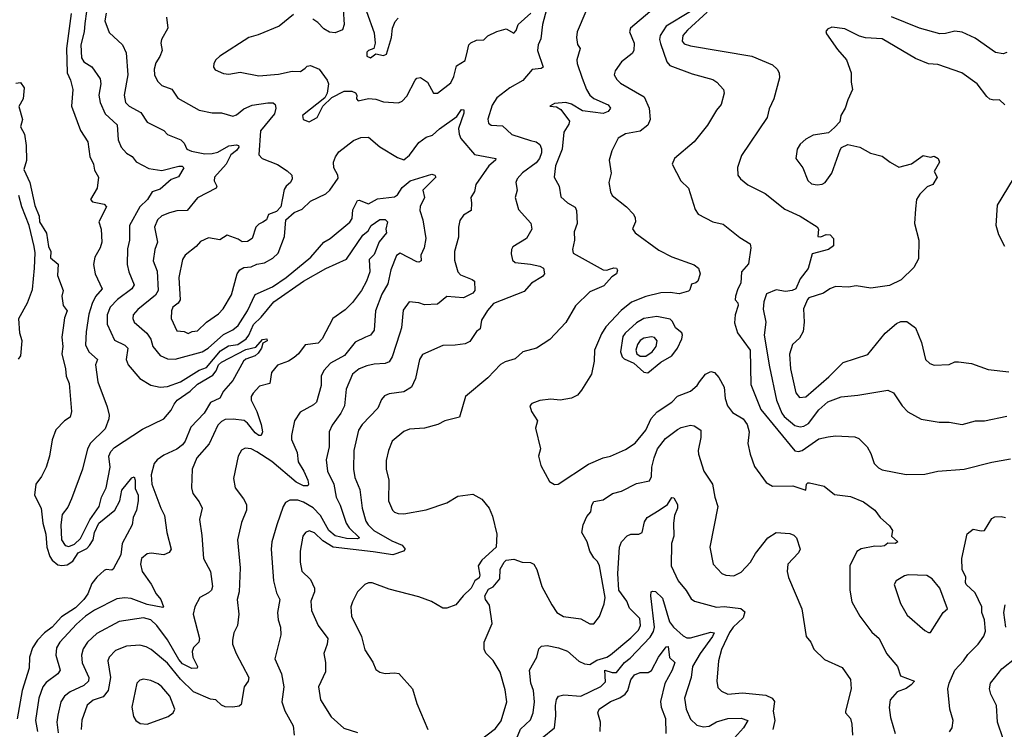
# Model space of a CAD drawing. Extents: x 1603745 to 1745082, y 385868 to 533966.
# Tile 328 of 646: x 1706220 to 1711512, y 431777 to 435591. Entities that reach past the tile are written whole.
import ezdxf

# ---------------------------------------------------------------- set-up
doc = ezdxf.new("R2010")
doc.units = 0

msp = doc.modelspace()

# ---------------------------------------------------------------- linework, layer by layer
at = {"layer": '0CON20XD'}
for points in [[(1706579, 435635), (1706569.7, 435570.3), (1706567, 435525), (1706549.2, 435455), (1706552.2, 435385), (1706565, 435363.8), (1706607.1, 435337.1), (1706652.7, 435272.7), (1706656.1, 435245), (1706645.6, 435185), (1706653.5, 435145), (1706680.4, 435085), (1706744.6, 435025), (1706749.6, 434945), (1706765, 434906), (1706795, 434872.5), (1706824.7, 434854.7), (1706846.3, 434826.3), (1706915, 434791.6), (1706985, 434780), (1707075, 434803.7), (1707093.5, 434803.5), (1707101.8, 434795), (1707074.5, 434745.5), (1707035, 434732.4), (1706975, 434679.1), (1706932.5, 434665), (1706907.5, 434625), (1706865.7, 434584.3), (1706810, 434485), (1706810, 434405), (1706800.1, 434359.9), (1706797.3, 434275), (1706806.4, 434235), (1706835.5, 434165), (1706823.3, 434145), (1706745, 434087.2), (1706707.3, 434045), (1706690.3, 434005), (1706691.1, 433955), (1706728.9, 433868.9), (1706785, 433840.9), (1706801.1, 433825), (1706792.5, 433765), (1706803.6, 433735), (1706865, 433661.4), (1706925.5, 433625.5), (1706975, 433615.5), (1707015, 433619.6), (1707085, 433644.7), (1707185, 433707.3), (1707225, 433722), (1707298.8, 433811.2), (1707342.4, 433837.6), (1707393.1, 433845), (1707437.1, 433875), (1707452.5, 433895), (1707477, 433953), (1707517.3, 433992.7), (1707586.1, 434075), (1707744.6, 434185), (1707865, 434253.5), (1707977, 434303), (1708065, 434432.1), (1708093.3, 434455), (1708109.1, 434485), (1708155, 434515.9), (1708185, 434516.1), (1708197.5, 434505), (1708187.5, 434465), (1708190.9, 434445), (1708152.7, 434397.3), (1708125, 434329.4), (1708097.6, 434302.4), (1708101.1, 434235), (1708083.8, 434185), (1708056.9, 434135), (1708009.6, 434070.4), (1707969, 434031), (1707903.8, 433985), (1707845.2, 433874.8), (1707825, 433852.4), (1707755, 433842.9), (1707719.4, 433795), (1707695.2, 433774.8), (1707664.1, 433755.9), (1707605, 433733.6), (1707572.9, 433695), (1707565.3, 433634.7), (1707508.7, 433621.3), (1707475, 433584), (1707464.5, 433565), (1707463.5, 433545), (1707494.8, 433484.8), (1707518.4, 433415), (1707524.2, 433375), (1707518.6, 433355), (1707505, 433355.3), (1707485, 433369.8), (1707445, 433422.9), (1707426.4, 433436.4), (1707366.6, 433443.4), (1707325, 433441.1), (1707305, 433430.9), (1707285, 433410.6), (1707238.1, 433311.9), (1707172.2, 433235), (1707146.7, 433175), (1707142.7, 433075), (1707150, 433045), (1707185, 432998.8), (1707200, 432965), (1707186.5, 432905), (1707198.3, 432818.3), (1707208.2, 432695), (1707245.8, 432625.8), (1707256.7, 432545), (1707251.1, 432525), (1707235, 432509.4), (1707188, 432485), (1707161.5, 432435), (1707152.2, 432395), (1707186, 432265), (1707182.5, 432245), (1707155, 432215.6), (1707146.9, 432195), (1707150, 432165), (1707175.8, 432115), (1707173.3, 432105), (1707145, 432103.8), (1707095, 432128.4), (1707075, 432152.1), (1707015, 432257.7), (1706956.8, 432335), (1706925, 432365.4), (1706885, 432376.4), (1706755, 432355.9), (1706635, 432291.5), (1706585.2, 432244.8), (1706560.8, 432209.2), (1706551.8, 432175), (1706555.5, 432134.5), (1706591.1, 432055), (1706589.6, 432035), (1706565, 432012.1), (1706491.9, 431978.1), (1706460.4, 431955), (1706441.1, 431925), (1706425, 431853.3), (1706420, 431815), (1706427.3, 431757.3)], [(1709051.2, 435645), (1709030.6, 435565), (1709021.5, 435488.5), (1709007.1, 435455), (1709003.1, 435425), (1709032.9, 435335), (1709022.2, 435327.8), (1708975, 435322.3), (1708925, 435263.5), (1708854.5, 435225), (1708785, 435171.4), (1708759.5, 435130.5), (1708735.8, 435055.8), (1708740, 435035), (1708753.2, 435023.2), (1708815, 435020.8), (1708865, 434974.3), (1708965, 434941.1), (1708995, 434933.8), (1709015, 434919.1), (1709025, 434896.2), (1709024.7, 434875), (1709012.9, 434845), (1708995, 434820.8), (1708922.5, 434767.5), (1708893.1, 434735), (1708886.9, 434715), (1708894.4, 434675), (1708883.3, 434635), (1708900.7, 434570.7), (1708967.1, 434497.1), (1708973.3, 434465), (1708944.2, 434415), (1708870.5, 434369.5), (1708862.9, 434355), (1708861.7, 434331.7), (1708868.7, 434298.7), (1708883.8, 434285), (1708965, 434277.5), (1709015, 434265.4), (1709035, 434254.4), (1709040.8, 434225), (1709030.3, 434209.7), (1708970.5, 434175), (1708930.5, 434129.5), (1708766.9, 434065), (1708735, 434027.5), (1708702.2, 433975), (1708695, 433930), (1708675.8, 433914.2), (1708639.1, 433860.9), (1708615, 433848.1), (1708561.3, 433841.3), (1708495, 433840), (1708385, 433792), (1708368.9, 433765), (1708348, 433662), (1708325, 433615.7), (1708285, 433590), (1708205, 433579.5), (1708181.5, 433568.5), (1708165, 433548.8), (1708145, 433502), (1708061.1, 433415), (1708040.5, 433385), (1708016.4, 433275), (1708013.6, 433175), (1708020.8, 433130.8), (1708048.2, 433065), (1708061.5, 432965), (1708081.3, 432895), (1708092.9, 432875), (1708123.4, 432845), (1708220.4, 432790.4), (1708276.4, 432766.4), (1708291.2, 432745), (1708283.3, 432735), (1708225, 432714.1), (1708119.4, 432730.6), (1707905.1, 432755.1), (1707849.9, 432789.9), (1707805, 432832.5), (1707775, 432842.9), (1707755.5, 432834.5), (1707741.1, 432815), (1707727.8, 432735), (1707728.2, 432675), (1707737.2, 432627.2), (1707782.4, 432582.4), (1707805.4, 432535.4), (1707804.5, 432515), (1707784.5, 432465), (1707788.5, 432415), (1707824.6, 432334.6), (1707875.6, 432265), (1707872.5, 432235), (1707854.4, 432185), (1707863.1, 432135), (1707862.9, 432085), (1707825.4, 432004.6), (1707836.4, 431935), (1707894.7, 431844.7), (1707963, 431783), (1708035, 431760)], [(1707957.8, 435647.8), (1707963.8, 435565), (1707954.2, 435535.8), (1707915, 435520.8), (1707885, 435523.6), (1707855, 435540.6), (1707822.5, 435575), (1707795, 435592.9)], [(1709262.5, 435635), (1709215.8, 435525), (1709212.9, 435495), (1709217.9, 435457.9), (1709231.9, 435435), (1709214.5, 435375.5), (1709216.5, 435355), (1709243.1, 435276.9), (1709265.9, 435215), (1709284.7, 435185), (1709306.5, 435166.5), (1709382.9, 435132.9), (1709394.6, 435115), (1709383.1, 435096.9), (1709355, 435085.9), (1709245, 435101.2), (1709185, 435137.5), (1709155, 435146), (1709095, 435140), (1709070, 435125), (1709105, 435122.5), (1709128.8, 435108.8), (1709174.3, 435045), (1709171.3, 435028.7), (1709144.6, 434985.4), (1709135.3, 434895), (1709098.9, 434805), (1709093.3, 434745), (1709119.5, 434695), (1709129.1, 434639.1), (1709165, 434605.8), (1709205, 434583.8), (1709212.9, 434565), (1709215.5, 434495), (1709200.2, 434449.8), (1709202.1, 434405), (1709190.5, 434355), (1709195, 434336.2), (1709355, 434246), (1709375, 434243.8), (1709389.5, 434250.5), (1709412.3, 434257.7), (1709426.7, 434255), (1709433.3, 434245), (1709426.7, 434225), (1709402.2, 434207.8), (1709359.7, 434160.3), (1709285, 434127.9), (1709207, 434053), (1709155, 433964), (1709068.8, 433871.2), (1708996.7, 433825), (1708925, 433805.8), (1708882.1, 433767.9), (1708828.4, 433751.6), (1708805, 433738.1), (1708735.6, 433665), (1708616.2, 433565), (1708583.8, 433455), (1708505, 433434.3), (1708466.7, 433415), (1708396.2, 433395), (1708315, 433390.4), (1708285, 433376.7), (1708221.5, 433325), (1708201.8, 433275), (1708189.4, 433220.6), (1708188.8, 433175), (1708204, 433115), (1708202.1, 433005), (1708223.1, 432955), (1708234.6, 432944.6), (1708255, 432936.7), (1708285.5, 432935.5), (1708404.2, 432955.8), (1708516.2, 432993.8), (1708575, 433030.6), (1708655, 433040), (1708703.4, 433013.4), (1708742.9, 432965), (1708761.5, 432921.5), (1708784.2, 432825), (1708781.2, 432755), (1708704.3, 432685.7), (1708683.8, 432655), (1708693.3, 432605), (1708689.2, 432590.8), (1708666.1, 432573.9), (1708646.7, 432535), (1708603.8, 432495), (1708564.2, 432445.8), (1708515, 432427.5), (1708495, 432427.5), (1708433.4, 432463.4), (1708365, 432488.5), (1708205, 432530.6), (1708115, 432564.5), (1708095, 432564.4), (1708074.2, 432555), (1708035.7, 432515), (1708008.3, 432461.7), (1707999.4, 432435), (1708002.5, 432385), (1708057.9, 432275), (1708074.7, 432204.7), (1708117.6, 432137.6), (1708135, 432098.8), (1708155, 432084), (1708185, 432076), (1708235, 432080.8), (1708257, 432077), (1708330.6, 431995), (1708354.4, 431915), (1708413.3, 431775)], [(1708084.6, 435635), (1708125, 435520), (1708130, 435465), (1708123.8, 435436.2), (1708095, 435425.8), (1708085, 435416), (1708085, 435394), (1708105, 435386), (1708135, 435407.5), (1708175, 435398.8), (1708191.2, 435405), (1708219.2, 435495), (1708224.6, 435545.4), (1708238.9, 435581.1), (1708255, 435599.2)], [(1709825.1, 435634.9), (1709693.8, 435556.2), (1709661.6, 435505), (1709658.4, 435485), (1709663.5, 435463.5), (1709698.5, 435365), (1709714.7, 435344.7), (1709835, 435298.9), (1709945, 435270), (1709967.1, 435255), (1710002.5, 435215), (1710005.8, 435195), (1709989.2, 435135), (1709964.2, 435105), (1709916.6, 435023.4), (1709845.4, 434934.6), (1709740, 434845), (1709726.2, 434815), (1709773.1, 434725), (1709814.4, 434685), (1709850.9, 434570.9), (1709865.5, 434545.5), (1709945, 434504.3), (1710000.9, 434490.9), (1710090, 434420), (1710145, 434386.2), (1710149.4, 434365), (1710137.7, 434277.7), (1710098.9, 434235), (1710095.5, 434175), (1710078.8, 434145), (1710067.3, 434105), (1710065.7, 434085.7), (1710078.9, 434068.9), (1710080.9, 434055), (1710064.6, 434005), (1710061.3, 433961.3), (1710077.9, 433907.9), (1710145.9, 433815), (1710149.6, 433629.6), (1710202.8, 433495), (1710385, 433274.3), (1710405, 433269.4), (1710425, 433274.5), (1710515, 433337.3), (1710565, 433349.4), (1710605, 433353.3), (1710708.3, 433348.3), (1710729.4, 433339.4), (1710775.4, 433295.4), (1710795, 433260), (1710812.9, 433205), (1710835, 433182.9), (1710855, 433171.9), (1710985, 433145.8), (1711085, 433147.5), (1711155, 433164.4), (1711295, 433174.4), (1711445, 433213.1), (1711545, 433230)], [(1706496, 435624), (1706472.1, 435435), (1706475.6, 435305.6), (1706494, 435265), (1706506.1, 435215), (1706498.4, 435125), (1706546.9, 434995), (1706586.2, 434935), (1706596.9, 434855), (1706617.7, 434815), (1706622, 434782), (1706642.9, 434745), (1706635.7, 434685), (1706601.2, 434625), (1706612.2, 434612.2), (1706675, 434599.4), (1706686.9, 434585), (1706645.4, 434505), (1706657.8, 434465), (1706661.1, 434395), (1706653.5, 434365), (1706624.5, 434314.5), (1706617.2, 434275), (1706625.3, 434225), (1706663.1, 434145), (1706626.9, 434103.1), (1706610.3, 434065), (1706592.4, 434007.6), (1706577.4, 433912.6), (1706573.8, 433843.8), (1706592.2, 433805), (1706638.5, 433765), (1706628.2, 433735), (1706640.4, 433645), (1706689.5, 433509.5), (1706700.6, 433465), (1706699.2, 433445), (1706679.1, 433390.9), (1706601.4, 433315), (1706584.3, 433285), (1706557.5, 433175), (1706497.9, 433015), (1706478.6, 432971.4), (1706448.5, 432931.5), (1706441.2, 432875), (1706445.2, 432795.2), (1706464.1, 432764.1), (1706485, 432759.7), (1706515, 432772.1), (1706547.5, 432802.5), (1706597, 432903), (1706646.9, 432975), (1706659.2, 433025), (1706685.3, 433075), (1706706.5, 433185), (1706699.2, 433245), (1706709.8, 433270.2), (1706729, 433291), (1706879.7, 433390.3), (1706995.7, 433445), (1707035, 433491.8), (1707049.6, 433525), (1707065.8, 433545), (1707136, 433594), (1707175, 433631.3), (1707259, 433681), (1707276.9, 433703.1), (1707289.2, 433735), (1707305, 433750.8), (1707435, 433818), (1707488.8, 433831.2), (1707525, 433871.4), (1707547.5, 433875), (1707550, 433865), (1707527.3, 433852.7), (1707519.4, 433825), (1707501.9, 433798.1), (1707485, 433784.3), (1707435, 433766.2), (1707423.3, 433755), (1707365, 433650.8), (1707315.7, 433594.3), (1707295, 433556.4), (1707245, 433533.1), (1707212, 433475), (1707139.7, 433400.3), (1707108.7, 433325), (1707094.3, 433305), (1707065, 433281.6), (1706995, 433250.9), (1706958.9, 433225), (1706943.1, 433205), (1706926.7, 433145), (1706930.4, 433095), (1706978.5, 432965), (1706999.2, 432925), (1707010.9, 432835), (1707034.4, 432745), (1707022.9, 432727.1), (1706995.5, 432714.5), (1706926.7, 432723.3), (1706905, 432719.1), (1706875, 432694.2), (1706868.8, 432665), (1706878.2, 432625), (1706926.8, 432556.8), (1706953.8, 432505), (1706979.6, 432475), (1706993.3, 432435), (1706989.2, 432430.8), (1706905, 432446.8), (1706820.2, 432480.2), (1706785, 432484.1), (1706741.7, 432478.3), (1706622.5, 432417.5), (1706573.8, 432385), (1706525, 432342), (1706436, 432245), (1706418.8, 432215), (1706414.1, 432175), (1706437.5, 432095), (1706424.7, 432075.3), (1706361.7, 432028.3), (1706344.8, 432005.2), (1706322.8, 431945), (1706305.3, 431825), (1706315.8, 431765)], [(1706684.6, 435625), (1706678.5, 435585), (1706701.1, 435521.1), (1706772.5, 435455), (1706792.3, 435412.3), (1706800.9, 435295), (1706782.2, 435185), (1706789.6, 435145), (1706808.1, 435125), (1706871.5, 435091.5), (1706905, 435040), (1706995, 434995.7), (1707015, 434974.4), (1707086, 434945), (1707105, 434926.2), (1707119.2, 434895), (1707144.4, 434884.4), (1707215, 434870.3), (1707255, 434871), (1707285, 434878.3), (1707345, 434912.5), (1707385, 434918.5), (1707395.3, 434915.3), (1707397.7, 434905), (1707385, 434887.3), (1707355.3, 434864.7), (1707330, 434815), (1707267.8, 434745), (1707265.6, 434725), (1707279.4, 434695), (1707275.4, 434684.6), (1707175, 434632.9), (1707120, 434565), (1707065, 434562.9), (1707025, 434553.3), (1706984.4, 434535.6), (1706960, 434515), (1706945.4, 434475), (1706961.5, 434395), (1706946.7, 434355), (1706937.3, 434295), (1706959, 434239), (1706965.3, 434135), (1706950.2, 434109.8), (1706855, 434032.3), (1706830.9, 434005), (1706829.1, 433985), (1706835.3, 433965.3), (1706903.9, 433905), (1706924.3, 433874.3), (1706936.5, 433835), (1706975, 433785.6), (1707015, 433767.1), (1707055, 433766.7), (1707201.1, 433805), (1707232.5, 433825), (1707315, 433899.3), (1707365, 433924.1), (1707395, 433946.8), (1707444.7, 434025), (1707485.7, 434114.3), (1707579.2, 434155), (1707652.1, 434205), (1707785.2, 434314.8), (1707854.7, 434395.3), (1707889.2, 434415), (1707995, 434502.5), (1708007.3, 434522.7), (1708010.7, 434569.3), (1708035, 434618), (1708045, 434621.2), (1708095, 434601.5), (1708142.8, 434627.2), (1708235, 434638.4), (1708250.6, 434649.4), (1708275, 434688.9), (1708319.4, 434725), (1708435, 434760.3), (1708451.5, 434755), (1708456.7, 434745), (1708387.5, 434675), (1708396.2, 434635), (1708372.7, 434587.3), (1708370, 434565), (1708387.1, 434515), (1708402, 434415), (1708393.1, 434365), (1708376.7, 434325), (1708376.9, 434295), (1708365, 434286.9), (1708355, 434289.5), (1708265, 434335.9), (1708245, 434322.5), (1708215, 434246), (1708198.5, 434171.5), (1708167.2, 434115), (1708131.5, 434025), (1708125, 433921.2), (1708105, 433895.6), (1708078.8, 433885), (1708022.4, 433857.6), (1707965, 433786.5), (1707890.5, 433745), (1707854, 433706), (1707840.6, 433675), (1707839.6, 433625), (1707814.6, 433535.4), (1707799.5, 433520.5), (1707728.3, 433481.7), (1707696.9, 433435), (1707680.5, 433355), (1707681.8, 433335), (1707710.8, 433265), (1707716.5, 433215), (1707747.7, 433165), (1707768.9, 433115), (1707773.1, 433095), (1707768.8, 433085), (1707745, 433085.4), (1707705.5, 433105), (1707575, 433216.8), (1707495, 433268.8), (1707465, 433284.6), (1707432, 433288), (1707413, 433277), (1707394.6, 433245.4), (1707368.5, 433125), (1707377.8, 433075), (1707422.5, 433015), (1707438.6, 432985), (1707439.4, 432955), (1707412, 432888), (1707390.5, 432795), (1707405.4, 432645), (1707398.9, 432515), (1707388.5, 432475), (1707398.8, 432395), (1707390.9, 432335), (1707371.4, 432295), (1707364.2, 432255), (1707364.2, 432235), (1707384.3, 432185), (1707451.5, 432055), (1707447.5, 432035), (1707426.4, 432005), (1707410.7, 431909.3), (1707399.3, 431900.7), (1707365, 431895.6), (1707325, 431897.5), (1707305, 431906.7), (1707275, 431935.6), (1707245, 431938.2), (1707155, 431978), (1707085, 432047.1), (1707015, 432132.8), (1706927.5, 432205), (1706899.9, 432219.9), (1706865, 432228.8), (1706795, 432223.5), (1706735, 432200), (1706700.6, 432165), (1706694.5, 432145), (1706707.6, 432055), (1706695.9, 431985), (1706668.3, 431951.7), (1706615, 431932.9), (1706583.1, 431906.9), (1706554.2, 431825.8), (1706551.5, 431775)], [(1707010, 435605), (1707015.6, 435545), (1706981.5, 435485), (1706978.5, 435465), (1706985.5, 435425), (1706973.6, 435393.6), (1706951.9, 435358.1), (1706942.1, 435325), (1706945.4, 435295), (1706960.8, 435260.8), (1706985, 435236.9), (1707037.2, 435217.2), (1707069.3, 435169.3), (1707185, 435104.5), (1707255, 435089.4), (1707305, 435090), (1707365, 435071.4), (1707385, 435079.5), (1707425, 435111.4), (1707469.6, 435130.4), (1707554.6, 435144.6), (1707583, 435143), (1707593.1, 435135), (1707596.8, 435115), (1707589.4, 435085), (1707515, 434992.5), (1707504.5, 434865), (1707524, 434845), (1707605, 434813.1), (1707657.6, 434777.6), (1707682, 434755), (1707684, 434735), (1707676.2, 434715), (1707652.5, 434695), (1707642.4, 434677.6), (1707624.3, 434585.7), (1707600, 434560), (1707557, 434543), (1707546.7, 434515), (1707527, 434503), (1707505, 434492), (1707488.8, 434475), (1707470, 434415), (1707445, 434399.4), (1707415, 434397.1), (1707395, 434411.4), (1707335, 434432.9), (1707295, 434407.3), (1707235, 434418.5), (1707191.1, 434398.9), (1707167.8, 434372.2), (1707109.2, 434325), (1707095, 434302.5), (1707075.3, 434205), (1707081.8, 434085), (1707072.7, 434067.3), (1707042.5, 434045), (1707035.6, 434025), (1707034.5, 433985), (1707065, 433919.2), (1707105, 433915.6), (1707125, 433904.2), (1707147.5, 433915), (1707175, 433918.5), (1707225, 433965.5), (1707289.5, 434010.5), (1707313.6, 434036.4), (1707358.3, 434111.7), (1707389.2, 434225), (1707403.6, 434246.4), (1707425, 434258.2), (1707465, 434261.5), (1707495, 434276.9), (1707535, 434283.3), (1707581.5, 434308.5), (1707608.9, 434335), (1707643.1, 434425), (1707650, 434515), (1707695.9, 434554.1), (1707737.9, 434572.1), (1707783.8, 434615), (1707864.7, 434655.3), (1707887.3, 434675), (1707931.9, 434738.1), (1707929.3, 434755), (1707908.1, 434795), (1707907.2, 434825), (1707916.8, 434853.2), (1707935, 434880.9), (1708015, 434940.8), (1708053.2, 434956.8), (1708095, 434959.2), (1708155, 434907.8), (1708250, 434850), (1708285, 434837.5), (1708315, 434862.5), (1708365, 434931.4), (1708405, 434959.4), (1708439.5, 434970.5), (1708476.1, 435003.9), (1708570.1, 435069.9), (1708595, 435108.2), (1708606.9, 435106.9), (1708607.7, 435087.7), (1708578.9, 435005), (1708581.2, 434975), (1708591.2, 434951.2), (1708665, 434865.6), (1708779.4, 434845), (1708777.8, 434835), (1708741.2, 434805), (1708671.5, 434705), (1708663.6, 434666.4), (1708643.8, 434635), (1708648.9, 434605), (1708646.4, 434565), (1708605, 434540), (1708585, 434511.2), (1708577.7, 434475), (1708577.6, 434422.4), (1708556.7, 434345), (1708557.6, 434297.6), (1708575.7, 434235), (1708589.6, 434219.6), (1708652, 434195), (1708664, 434185), (1708666.9, 434135), (1708655, 434120), (1708604.4, 434095.6), (1708515, 434103.1), (1708465, 434062.5), (1708395, 434058.9), (1708365, 434069.1), (1708312.5, 434075), (1708281.4, 434028.6), (1708272.7, 433935), (1708263.8, 433906.2), (1708222.1, 433777.9), (1708205, 433751.9), (1708185, 433742.1), (1708125, 433740), (1708085, 433729.7), (1708045, 433714.6), (1708008.2, 433685), (1707975.6, 433605), (1707965.3, 433514.7), (1707945.3, 433475), (1707898.9, 433411.1), (1707883.8, 433375), (1707884.1, 433295), (1707868.1, 433225), (1707874, 433165), (1707909.2, 433095), (1707920.3, 433025), (1707941.8, 432981.8), (1707974.2, 432884.2), (1707990.1, 432860.1), (1708047.1, 432805), (1708035, 432800), (1707977.1, 432802.9), (1707915, 432816.2), (1707881.9, 432845), (1707836.1, 432925), (1707797.1, 432967.1), (1707745, 432997.6), (1707715, 433007.6), (1707672.3, 433007.7), (1707649.2, 432995), (1707635.4, 432974.6), (1707602.1, 432875), (1707576.1, 432785), (1707571.8, 432745), (1707583.9, 432575), (1707600.5, 432510.5), (1707619.1, 432475), (1707606.2, 432405), (1707610, 432365), (1707622.7, 432325), (1707624.5, 432285), (1707590.6, 432155), (1707627.9, 432075), (1707638.9, 432005), (1707629.1, 431925), (1707645.3, 431875.3), (1707689.5, 431795), (1707694.5, 431745)], [(1707692.1, 435617.9), (1707614, 435556), (1707501.5, 435508.5), (1707452, 435495), (1707295, 435394.2), (1707274, 435375), (1707264, 435355), (1707262, 435335), (1707270.3, 435320.3), (1707315, 435301.1), (1707345, 435298.1), (1707405, 435309.2), (1707505, 435288.9), (1707611.7, 435298.3), (1707685, 435313.6), (1707728.6, 435311.4), (1707755, 435330), (1707765, 435340), (1707783.9, 435343.9), (1707830, 435325), (1707872.9, 435265), (1707880, 435245), (1707872, 435195), (1707860, 435170), (1707740, 435075), (1707744.3, 435054.3), (1707775, 435042.5), (1707818.8, 435065), (1707850, 435125), (1707897.5, 435172.5), (1707963.4, 435206.6), (1708005, 435205.6), (1708025, 435197.5), (1708032, 435185), (1708030, 435165), (1708040, 435155), (1708095, 435166.2), (1708135, 435162.7), (1708175, 435148.6), (1708255.4, 435144.6), (1708275, 435151.9), (1708301.1, 435178.9), (1708345, 435266), (1708355, 435275.8), (1708375, 435280.8), (1708411.4, 435255), (1708444, 435195), (1708465, 435195.6), (1708538, 435252), (1708553.8, 435285), (1708567.1, 435342.9), (1708615, 435372), (1708626.8, 435423.2), (1708633.1, 435455), (1708645, 435465.7), (1708675, 435480), (1708715, 435483.1), (1708736.4, 435503.6), (1708785, 435527.1), (1708835, 435540.8), (1708875, 435517.5), (1708887.7, 435532.3), (1708898.8, 435565), (1708968, 435625)], [(1709607, 435633), (1709502.9, 435545), (1709497.1, 435525), (1709522.2, 435465), (1709521.1, 435425), (1709511.8, 435408.2), (1709455, 435364.3), (1709420, 435315), (1709415.6, 435295), (1709428.5, 435268.5), (1709448.7, 435248.7), (1709575.7, 435175.7), (1709603, 435115), (1709608.2, 435055), (1709596.3, 435023.7), (1709555, 434990.7), (1709475, 434976.4), (1709436.8, 434953.2), (1709402.9, 434885), (1709388.1, 434835), (1709398.6, 434765), (1709386.9, 434715), (1709394.5, 434665), (1709405, 434645.8), (1709480.8, 434585), (1709518, 434545), (1709528, 434525), (1709528.8, 434505), (1709513.9, 434466.1), (1709527.5, 434445), (1709655, 434351.4), (1709725, 434315.8), (1709845, 434272.9), (1709867.5, 434255), (1709877.5, 434225), (1709864.2, 434185.8), (1709853.9, 434176.1), (1709830, 434170), (1709822, 434138), (1709815, 434131.2), (1709765, 434117.3), (1709715, 434123.8), (1709665, 434121.8), (1709585, 434102.8), (1709507.9, 434072.1), (1709453, 434027), (1709370.5, 433939.5), (1709347.6, 433902.4), (1709309.4, 433815), (1709307.5, 433755), (1709293.1, 433685), (1709239.7, 433600.3), (1709217.8, 433572.2), (1709185, 433556), (1709125, 433546), (1709075, 433550.8), (1709015, 433543.3), (1708973, 433527), (1708962.5, 433515), (1708970, 433485), (1709002.5, 433435), (1708992, 433395), (1709019.2, 433285), (1709008.8, 433245), (1709021.2, 433195), (1709068.3, 433108.3), (1709095, 433092.5), (1709113.6, 433093.6), (1709277.9, 433202.1), (1709355, 433235.6), (1709395, 433244.4), (1709475, 433281.1), (1709527.5, 433315), (1709585, 433384.3), (1709613.5, 433446.5), (1709646.7, 433483.3), (1709724.4, 433535), (1709755, 433567.8), (1709826, 433595), (1709861.4, 433625), (1709874.4, 433645), (1709905, 433686), (1709935, 433700), (1709955, 433694), (1709977.6, 433667.6), (1710006.5, 433615), (1710010.8, 433555), (1710024.5, 433515), (1710050.1, 433480.1), (1710107.5, 433445), (1710129.3, 433415), (1710140.4, 433375), (1710133.3, 433313.3), (1710145.7, 433255), (1710169.2, 433189.2), (1710232.5, 433102.5), (1710265, 433083.1), (1710375, 433085.5), (1710445, 433062.5), (1710449.2, 433095), (1710455, 433102), (1710465, 433101.9), (1710542.9, 433082.9), (1710599.5, 433039.5), (1710685, 433028.6), (1710755, 433000), (1710815, 432954.2), (1710845.3, 432915.3), (1710895, 432870), (1710910, 432845), (1710906.2, 432815), (1710938.8, 432785), (1710925, 432776), (1710885, 432778), (1710867.1, 432762.9), (1710845, 432759.4), (1710815, 432761.1), (1710743, 432747), (1710718.3, 432731.7), (1710681.2, 432655), (1710680.8, 432525), (1710692.4, 432462.4), (1710735.7, 432385), (1710798.9, 432298.9), (1710839.2, 432265), (1710878.6, 432185), (1710937.5, 432115), (1710954.2, 432065), (1711028.8, 432035), (1711011.9, 432015), (1710985, 431996.9), (1710935, 431978.8), (1710898, 431935), (1710893.2, 431893.2), (1710899.8, 431839.8), (1710924.3, 431754.3)], [(1709915, 435630.7), (1709808.9, 435535), (1709783.9, 435505), (1709779.5, 435475), (1709790.9, 435460.9), (1709825, 435450), (1710154.5, 435394.5), (1710265, 435348.6), (1710290.8, 435325), (1710302.5, 435305), (1710302.7, 435277.3), (1710272.9, 435165), (1710247.6, 435112.4), (1710237.8, 435065), (1710098.5, 434861.5), (1710077, 434797), (1710080, 434755), (1710094.5, 434734.5), (1710133.2, 434703.2), (1710226.3, 434656.3), (1710331.6, 434571.6), (1710414, 434535), (1710505, 434476.7), (1710513.3, 434465), (1710510, 434425), (1710525, 434423.8), (1710555, 434436.7), (1710575, 434433.8), (1710594.1, 434414.1), (1710594, 434375), (1710567.5, 434355), (1710478.6, 434331.4), (1710456.8, 434253.2), (1710415, 434197.5), (1710392, 434145), (1710371.2, 434135), (1710335, 434130.3), (1710285, 434138.2), (1710233.5, 434116.5), (1710218.8, 434075), (1710215.3, 434035.3), (1710230.4, 433965), (1710221.1, 433895), (1710248.9, 433725), (1710287.9, 433545), (1710315.3, 433475), (1710327.8, 433457.8), (1710385, 433410), (1710415, 433402.2), (1710435, 433406), (1710459.1, 433420.9), (1710515, 433493.3), (1710563.5, 433536.5), (1710635, 433564.5), (1710725, 433571.9), (1710885, 433599.2), (1710915.5, 433585.5), (1710962.5, 433515), (1710992.6, 433482.6), (1711065, 433442.9), (1711161.7, 433428.3), (1711215, 433427.8), (1711285, 433414.6), (1711357.5, 433435), (1711404.5, 433435.5), (1711525, 433460)], [(1711525.7, 435414.3), (1711505, 435407.6), (1711465, 435414.8), (1711355, 435492.1), (1711284.4, 435524.4), (1711245, 435528.3), (1711195, 435515.8), (1711165, 435515.3), (1711055.7, 435545.7), (1710906.1, 435606.1)], [(1711515, 435132.5), (1711485, 435160), (1711455, 435157.5), (1711433.9, 435163.9), (1711417, 435177), (1711366.4, 435246.4), (1711282.5, 435305), (1711155, 435350), (1711105, 435353.3), (1711035, 435382.2), (1710855, 435488.1), (1710765, 435493.3), (1710732.7, 435502.7), (1710655, 435541.9), (1710585, 435551.2), (1710560.7, 435539.3), (1710553.3, 435526.7), (1710556.7, 435515), (1710615, 435430), (1710663.8, 435375), (1710688.8, 435305), (1710688, 435255), (1710695.8, 435215), (1710670.3, 435159.7)], [(1706200, 435250), (1706225, 435253.3), (1706244.1, 435225), (1706238.8, 435165), (1706216.4, 435123.6), (1706235.2, 435055), (1706225.3, 435015), (1706245.9, 434975.9), (1706254.7, 434915.3), (1706256.3, 434833.7), (1706241.9, 434785), (1706275.5, 434715), (1706301.3, 434591.3), (1706324.1, 434535), (1706326.4, 434505), (1706363.5, 434443.5), (1706375, 434372.5), (1706387.5, 434345), (1706385, 434310), (1706427, 434277), (1706423.3, 434215), (1706453.3, 434135), (1706446.7, 434105), (1706454, 434055), (1706476.2, 434025), (1706461.9, 433988.1), (1706453.6, 433935), (1706447.5, 433885), (1706452.6, 433835), (1706446, 433795), (1706467.1, 433715), (1706470.8, 433675), (1706485.6, 433635), (1706499.4, 433485), (1706490.8, 433455), (1706461.2, 433435), (1706414.4, 433385.6), (1706395, 433332.5), (1706380.6, 433245), (1706363.1, 433185), (1706337.5, 433135), (1706306.4, 433093.6), (1706300, 433035), (1706335.4, 432965), (1706345.3, 432884.7), (1706361.3, 432825), (1706365.6, 432755.6), (1706381.9, 432705), (1706395.4, 432685), (1706425, 432661.2), (1706446.3, 432656.3), (1706475, 432660.7), (1706505, 432680), (1706535, 432725.5), (1706581.6, 432748.4), (1706596.1, 432763.9), (1706614.4, 432795), (1706623.1, 432835), (1706645, 432884.8), (1706732.2, 432955), (1706758.9, 433005), (1706768.5, 433061.5), (1706822.3, 433127.7), (1706835, 433133.8), (1706841.5, 433115), (1706840.7, 433070.7), (1706856.1, 433035), (1706856.9, 433005), (1706847.1, 432955), (1706830, 432915), (1706824, 432875), (1706770.3, 432775), (1706763.1, 432715), (1706722.1, 432637.9), (1706715, 432632.5), (1706685, 432635.7), (1706675, 432630.6), (1706634.5, 432595), (1706608.7, 432561.3), (1706587, 432505), (1706565.4, 432474.6), (1706520.8, 432429.2), (1706445, 432381), (1706395, 432326.1), (1706354.4, 432295.6), (1706316, 432255), (1706288.2, 432215), (1706272.9, 432165), (1706270.7, 432105), (1706232.8, 431985), (1706207.1, 431832.9)], [(1710670.3, 435159.7), (1710655.6, 435114.4), (1710633.8, 435075), (1710628, 435042), (1710599.3, 435010.7), (1710567, 434983), (1710485, 434970), (1710445, 434949.2), (1710415, 434921.2), (1710398.6, 434895), (1710390.8, 434845), (1710429.5, 434795), (1710455, 434725.8), (1710475, 434708.9), (1710505, 434703.5), (1710533.4, 434706.6), (1710548, 434715), (1710583.8, 434765), (1710629.3, 434890.7), (1710637, 434903), (1710670.7, 434919.3), (1710735, 434906.2), (1710792.7, 434872.7), (1710855, 434858), (1710897.5, 434825), (1710945, 434798.8), (1711013.6, 434816.4), (1711075, 434860), (1711115, 434852.5), (1711135, 434856.7), (1711156.2, 434845), (1711162.5, 434825), (1711133.8, 434775), (1711150, 434745), (1711126.7, 434705), (1711097.7, 434692.3), (1711057, 434653), (1711040, 434625), (1711034.1, 434574.1), (1711029.2, 434495), (1711052.5, 434405), (1711050.8, 434305), (1711025, 434258.8), (1710957.5, 434192.5), (1710895, 434161.9), (1710795, 434147.8), (1710715, 434159.5), (1710675, 434153.3), (1710605, 434156.4), (1710574.6, 434145), (1710539.1, 434120.9), (1710461.2, 434095), (1710453.3, 434086.7), (1710433.3, 434036.7), (1710436.5, 433965), (1710430, 433915), (1710411.1, 433878.9), (1710372.9, 433845), (1710356.6, 433793.4), (1710362.1, 433715), (1710391.1, 433585), (1710410.5, 433560.5), (1710445, 433563.3)], [(1711515, 434371.2), (1711482.5, 434435), (1711467.1, 434485), (1711475.8, 434594.2), (1711561.2, 434735)], [(1706214.4, 433765.6), (1706226, 433784), (1706233.8, 433865), (1706221.3, 433905), (1706216.2, 433985), (1706261.7, 434068.3), (1706289.4, 434140.6), (1706300.5, 434255), (1706303.1, 434336.9), (1706298.5, 434371.5), (1706271.6, 434485), (1706232.2, 434585), (1706216, 434645)], [(1709595, 433692.5), (1709665, 433750), (1709725, 433784.6), (1709755.2, 433824.8), (1709779.2, 433875), (1709782.8, 433895), (1709777.8, 433907.8), (1709745.3, 433935), (1709729.3, 433969.3), (1709715, 433980.6), (1709645, 433994.7), (1709575, 433984.7), (1709535, 433961.8), (1709474.1, 433905.9), (1709462.2, 433887.8), (1709449.8, 433805), (1709458.6, 433778.6), (1709468.2, 433768.2), (1709520, 433745), (1709575, 433695.8), (1709595, 433692.5)], [(1710445, 433563.3), (1710569.4, 433670.6), (1710645, 433747.3), (1710778.7, 433791.3), (1710870.8, 433905), (1710932.1, 433957.9), (1710955, 433968.8), (1710987.7, 433967.7), (1711033.8, 433935), (1711067.1, 433855), (1711088.1, 433765), (1711112.2, 433742.2), (1711135, 433734.2), (1711215, 433738.1), (1711245, 433751.4), (1711265, 433751.9), (1711335, 433742), (1711425, 433710), (1711535, 433698.5)], [(1709555, 433782.4), (1709585, 433782.5), (1709619.3, 433805), (1709640, 433835), (1709646.8, 433865), (1709632.2, 433882.2), (1709615, 433886.7), (1709575, 433879.7), (1709555, 433866.6), (1709539.5, 433845), (1709531.6, 433815), (1709536.5, 433795), (1709555, 433782.4)], [(1708687.2, 431712.8), (1708778.1, 431781.9), (1708807.2, 431822.8), (1708838.2, 431925), (1708828.5, 431988.5), (1708803.1, 432083.1), (1708765, 432146.2), (1708725, 432186.7), (1708717, 432207), (1708715.8, 432245), (1708760, 432345), (1708744.1, 432444.1), (1708723.3, 432475), (1708720, 432495), (1708740, 432530), (1708765, 432543.3), (1708800, 432585), (1708803, 432637), (1708823.3, 432675), (1708835, 432686.2), (1708875, 432691.2), (1708920, 432675), (1708965, 432673.3), (1708982.5, 432665), (1708998.8, 432635), (1709025.8, 432545), (1709080.8, 432445), (1709107.1, 432405), (1709143.4, 432383.4), (1709235, 432370.8), (1709285, 432344.3), (1709305, 432344), (1709336.1, 432383.9), (1709360.9, 432450.9), (1709365.9, 432485), (1709335.6, 432655), (1709325, 432678.8), (1709305, 432698), (1709283.3, 432735), (1709270, 432785), (1709241.9, 432835), (1709248.8, 432875), (1709268.7, 432921.3), (1709290, 432945), (1709295, 432981.2), (1709305, 433000.6), (1709355, 433010.5), (1709406.1, 433043.9), (1709455, 433057.5), (1709535, 433098.5), (1709605, 433111.4), (1709615.3, 433134.7), (1709618.1, 433185), (1709629.5, 433235), (1709647.3, 433285), (1709690.5, 433339.5), (1709755, 433387.8), (1709775, 433399.5), (1709825, 433411.9), (1709845, 433408.6), (1709880, 433385), (1709881.1, 433345), (1709866.7, 433275), (1709868.1, 433255), (1709897.5, 433165), (1709944, 433095), (1709956, 433025), (1709971.9, 432975), (1709928.6, 432755), (1709947.5, 432665), (1709993.9, 432613.9), (1710015.4, 432605.4), (1710058, 432602), (1710098.1, 432621.9), (1710148.5, 432675), (1710175, 432722.2), (1710240.6, 432805), (1710285, 432834.3), (1710359.1, 432829.1), (1710380.3, 432820.3), (1710394, 432805), (1710414.3, 432745), (1710405.8, 432725), (1710348.6, 432665), (1710344.5, 432625), (1710352.3, 432592.3), (1710422.9, 432425), (1710446.2, 432275), (1710471.2, 432245), (1710487.8, 432207.8), (1710545, 432152.5), (1710639.5, 432109.5), (1710685.8, 432045), (1710688.5, 431995), (1710657.5, 431875), (1710658, 431865), (1710684.2, 431835), (1710692.9, 431805), (1710695.9, 431745.9)], [(1708889.3, 431725), (1708911.8, 431778.2), (1708965, 431828.5), (1708980.3, 431865), (1708987.2, 431925), (1708981.8, 431985), (1708967.9, 432025), (1708960.7, 432095), (1708999.4, 432165), (1709010.2, 432209.8), (1709025, 432224.3), (1709055, 432227.8), (1709115, 432215.5), (1709165, 432197.5), (1709225, 432143.3), (1709255, 432127.8), (1709285, 432125.5), (1709321.5, 432148.5), (1709375, 432164.7), (1709395, 432176.9), (1709505, 432268.9), (1709545, 432310.4), (1709557, 432335), (1709552, 432372), (1709497.4, 432427.4), (1709483.4, 432465), (1709440.4, 432525), (1709433.8, 432615), (1709442.9, 432755), (1709455, 432784.3), (1709485, 432816.7), (1709505, 432825.5), (1709547.5, 432825), (1709565, 432834.2), (1709577.8, 432892.2), (1709591.9, 432915), (1709656.2, 432953.8), (1709701.4, 432985), (1709725, 433022.5), (1709735, 433021.4), (1709754.5, 432985), (1709755.3, 432965), (1709740, 432925), (1709734.6, 432884.6), (1709735.4, 432815), (1709722.5, 432775), (1709721.1, 432655), (1709759.2, 432575), (1709802.7, 432522.7), (1709828.5, 432478.5), (1709846.2, 432466.2), (1709965, 432433.3), (1710006.3, 432436.3), (1710095.4, 432425.4), (1710117.4, 432407.4), (1710108.9, 432375), (1710054.8, 432325.2), (1710035, 432297.9), (1709991.9, 432205), (1709976.4, 432145), (1709966.4, 432035), (1709971.7, 432001.7), (1709991.3, 431981.3), (1710025.6, 431965.6), (1710105, 431972), (1710229.3, 431960.7), (1710264, 431945), (1710276.6, 431926.6), (1710269.6, 431875), (1710277.8, 431825), (1710266.8, 431775)], [(1711216.7, 431763.3), (1711230.8, 431785), (1711237.5, 431825), (1711218.6, 431885), (1711208.1, 431995), (1711214.4, 432025), (1711245.6, 432095), (1711292.9, 432145), (1711315, 432179.2), (1711371.4, 432235), (1711402.2, 432277.8), (1711409.6, 432305), (1711405.4, 432365), (1711390.9, 432405), (1711390, 432435), (1711355, 432510), (1711307.3, 432555), (1711302.9, 432565), (1711305.7, 432595), (1711285.5, 432635), (1711282.9, 432695), (1711312, 432828), (1711345, 432853.3), (1711387, 432843), (1711405, 432844.4), (1711445, 432910), (1711460.9, 432919.1), (1711495, 432921.4), (1711518, 432915)], [(1711105, 432296.4), (1711115, 432296.9), (1711183.3, 432405), (1711206.4, 432425), (1711164.8, 432535), (1711123.5, 432585), (1711095, 432604.2), (1710995, 432607.5), (1710975, 432602.5), (1710930.6, 432575), (1710919.4, 432555), (1710953.8, 432453.8), (1710990.3, 432390.3), (1711085, 432308.2), (1711105, 432296.4)], [(1709028.6, 431731.4), (1709094.2, 431785), (1709101.1, 431848.9), (1709098.9, 431905), (1709105, 431936.2), (1709116, 431954), (1709145, 431961.5), (1709235, 431954.6), (1709342.9, 432007.1), (1709368.4, 432031.6), (1709363.9, 432095), (1709405, 432081.2), (1709427.5, 432082.5), (1709471, 432135), (1709501.5, 432158.5), (1709608.7, 432271.3), (1709626.9, 432303.1), (1709631.2, 432325), (1709611.5, 432495), (1709614.5, 432515.5), (1709620.5, 432519.5), (1709636.7, 432516.7), (1709675, 432481.2), (1709713.1, 432355), (1709734.2, 432325), (1709785, 432278.7), (1709805, 432268.9), (1709825, 432268), (1709935, 432298.5), (1709952.5, 432295), (1709943.8, 432275), (1709876.8, 432185), (1709836.1, 432115), (1709827.9, 432055), (1709792.5, 431945), (1709802.3, 431885), (1709825, 431830.8), (1709859.5, 431799.5), (1709895, 431789.6), (1709925, 431793.9), (1709965, 431817.6), (1710025, 431834.8), (1710096.7, 431836.7), (1710132.5, 431825), (1710109.3, 431785), (1710029.7, 431695)], [(1711520, 432325), (1711508.5, 432405), (1711515.5, 432445)], [(1709340, 431765), (1709341.8, 431815), (1709327.1, 431865), (1709334.5, 431885), (1709395, 431925.4), (1709444.8, 431945.2), (1709474.2, 431965.8), (1709489.1, 431985), (1709505, 432041.9), (1709525, 432068.9), (1709555, 432081.6), (1709597.7, 432082.3), (1709615, 432093.3), (1709653.9, 432165), (1709695, 432219.4), (1709705, 432222.5), (1709712.2, 432162.2), (1709741.2, 432135), (1709727.1, 432095), (1709687.4, 432022.6), (1709663.7, 431926.3), (1709668, 431895), (1709690.3, 431835), (1709693.4, 431755)], [(1711458.8, 432051.2), (1711498.5, 432101.5), (1711575, 432162.5)], [(1706905, 431803.6), (1707018, 431845), (1707044.3, 431865), (1707054.4, 431885), (1707027.9, 431955), (1706985, 432005.5), (1706965, 432021.2), (1706925, 432038.9), (1706885, 432046.4), (1706865, 432041.1), (1706850.5, 432025), (1706823.5, 431895), (1706831.9, 431845), (1706843.6, 431823.6), (1706867.6, 431807.6), (1706905, 431803.6)], [(1711505.8, 431725), (1711474.3, 431815), (1711470.5, 431905), (1711439.6, 431965), (1711432.5, 431995), (1711437.5, 432025), (1711458.8, 432051.2)]]:
    msp.add_lwpolyline(points, dxfattribs=at)

doc.saveas('drawing.dxf')
